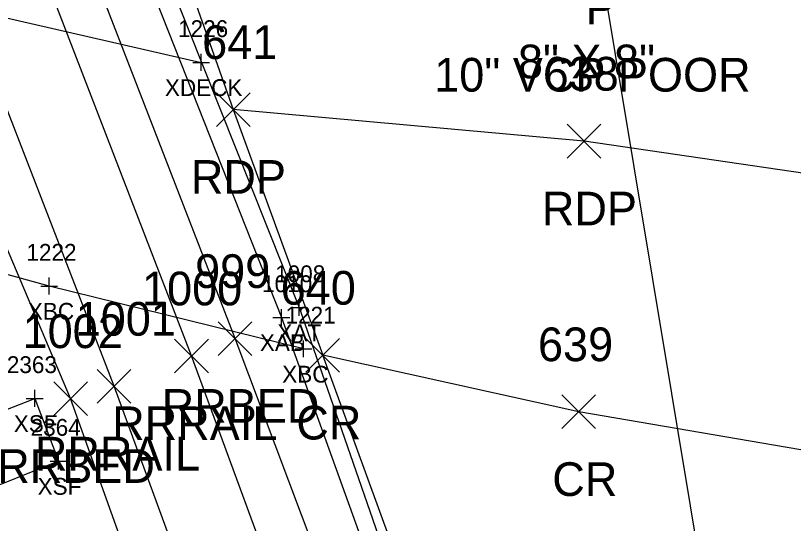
# Model space of a CAD drawing. Extents: x 1462668 to 1465147, y 550359 to 557351.
# Drawn here: x 1464779.74 to 1464825.93, y 552415.07 to 552445.21 of the extents above; entities that cross this region are included whole.
import ezdxf

# ---------------------------------------------------------------- set-up
doc = ezdxf.new("R2010")
doc.units = 0
for name, color, linetype in [('B_A', 7, 'Continuous'), ('B_I', 7, 'Continuous'), ('B_TIC', 7, 'Continuous'), ('BDEFAULT', 7, 'Continuous'), ('BELB', 7, 'Continuous'), ('BSUBM', 7, 'Continuous'), ('D_A', 7, 'Continuous'), ('D_C', 7, 'Continuous'), ('DCP', 7, 'Continuous'), ('P_A', 7, 'Continuous'), ('P_I', 7, 'Continuous'), ('P_TIC', 7, 'Continuous'), ('PET', 7, 'Continuous'), ('PRC', 7, 'Continuous'), ('PSP', 7, 'Continuous'), ('R_A', 7, 'Continuous'), ('R_I', 7, 'Continuous'), ('R_TIC', 7, 'Continuous'), ('RR', 7, 'Continuous'), ('RRB', 7, 'Continuous')]:
    doc.layers.add(name, color=color, linetype=linetype)

msp = doc.modelspace()

# ---------------------------------------------------------------- linework, layer by layer
at = {"layer": 'B_TIC'}
for p, q in [((1464790.77, 552442.428), (1464790.845, 552442.428)), ((1464781.74, 552429.154), (1464781.816, 552429.154)), ((1464796.586, 552427.88), (1464796.661, 552427.88)), ((1464795.53, 552427.291), (1464795.605, 552427.291)), ((1464796.842, 552425.424), (1464796.917, 552425.424)), ((1464780.883, 552422.488), (1464780.959, 552422.488)), ((1464782.295, 552418.766), (1464782.37, 552418.766))]:
    msp.add_line(p, q, dxfattribs=at)
for points in [[(1464790.766, 552441.928), (1464790.766, 552442.928)], [(1464790.266, 552442.428), (1464791.266, 552442.428)], [(1464781.737, 552428.654), (1464781.737, 552429.654)], [(1464781.237, 552429.154), (1464782.237, 552429.154)], [(1464796.582, 552427.38), (1464796.582, 552428.38)], [(1464795.526, 552426.791), (1464795.526, 552427.791)], [(1464796.082, 552427.88), (1464797.082, 552427.88)], [(1464795.026, 552427.291), (1464796.026, 552427.291)], [(1464796.838, 552424.924), (1464796.838, 552425.924)], [(1464796.338, 552425.424), (1464797.338, 552425.424)], [(1464780.88, 552421.988), (1464780.88, 552422.988)], [(1464780.38, 552422.488), (1464781.38, 552422.488)], [(1464782.291, 552418.266), (1464782.291, 552419.266)], [(1464781.791, 552418.766), (1464782.791, 552418.766)]]:
    msp.add_lwpolyline(points, dxfattribs=at)
at = {"layer": 'BDEFAULT'}
for points in [[(1464780.88, 552422.488), (1464782.291, 552418.766), (1464778.4, 552417.192), (1464776.971, 552420.95)], [(1464776.971, 552420.95), (1464780.88, 552422.488)]]:
    msp.add_lwpolyline(points, dxfattribs=at)
at = {"layer": 'BELB'}
for points in [[(1464760.393, 552450.101), (1464773.233, 552446.453), (1464790.766, 552442.428)], [(1464796.838, 552425.424), (1464781.737, 552429.154), (1464766.717, 552433.304)]]:
    msp.add_lwpolyline(points, dxfattribs=at)
at = {"layer": 'BSUBM'}
for points in [[(1464775.683, 552477.42), (1464775.939, 552477.572), (1464781.431, 552465.945), (1464796.582, 552427.88), (1464810.699, 552387.236)], [(1464775.683, 552477.42), (1464795.526, 552427.291), (1464810.124, 552386.833)]]:
    msp.add_lwpolyline(points, dxfattribs=at)
at = {"layer": 'DCP'}
msp.add_lwpolyline([(1464814.212, 552449.693), (1464822.036, 552402.651)], dxfattribs=at)
at = {"layer": 'P_TIC'}
for points in [[(1464791.664, 552438.626), (1464793.664, 552440.626)], [(1464793.664, 552438.626), (1464791.664, 552440.626)], [(1464812.501, 552436.752), (1464814.501, 552438.752)], [(1464814.501, 552436.752), (1464812.501, 552438.752)], [(1464796.98, 552424.047), (1464798.98, 552426.047)], [(1464798.98, 552424.047), (1464796.98, 552426.047)], [(1464812.177, 552420.694), (1464814.177, 552422.694)], [(1464814.177, 552420.694), (1464812.177, 552422.694)]]:
    msp.add_lwpolyline(points, dxfattribs=at)
at = {"layer": 'PET'}
for points in [[(1464965.051, 552429.439), (1464935.8, 552427.597), (1464894.268, 552427.952), (1464855.106, 552431.662), (1464813.501, 552437.752), (1464792.664, 552439.626)], [(1464792.664, 552439.626), (1464797.98, 552425.047)], [(1464804.678, 552406.721), (1464797.98, 552425.047)]]:
    msp.add_lwpolyline(points, dxfattribs=at)
at = {"layer": 'PRC'}
msp.add_lwpolyline([(1464963.299, 552415.64), (1464940.406, 552409.95), (1464895.127, 552409.76), (1464853.181, 552414.846), (1464813.177, 552421.694), (1464797.98, 552425.047)], dxfattribs=at)
at = {"layer": 'PSP'}
msp.add_lwpolyline([(1464787.578, 552454.036), (1464792.664, 552439.626)], dxfattribs=at)
at = {"layer": 'R_TIC'}
for points in [[(1464791.774, 552425.038), (1464793.774, 552427.038)], [(1464793.774, 552425.038), (1464791.774, 552427.038)], [(1464789.19, 552424.007), (1464791.19, 552426.007)], [(1464791.19, 552424.007), (1464789.19, 552426.007)], [(1464784.596, 552422.206), (1464786.596, 552424.206)], [(1464786.596, 552422.206), (1464784.596, 552424.206)], [(1464782.012, 552421.471), (1464784.012, 552423.471)], [(1464784.012, 552421.471), (1464782.012, 552423.471)]]:
    msp.add_lwpolyline(points, dxfattribs=at)
at = {"layer": 'RR'}
for points in [[(1464849.389, 552249.534), (1464842.819, 552270.793), (1464835.11, 552294.838), (1464826.262, 552322.52), (1464813.909, 552358.251), (1464808.668, 552373.872), (1464804.992, 552384.746), (1464790.19, 552425.007), (1464777.181, 552458.665), (1464762.364, 552494.605), (1464744.909, 552535.145), (1464735.628, 552555.847), (1464721.293, 552586.6), (1464702.021, 552626.346), (1464686.842, 552656.687), (1464671.35, 552687.141), (1464662.335, 552704.74), (1464642.534, 552744.081), (1464629.159, 552771.135), (1464613.477, 552803.16), (1464601.343, 552828.316)], [(1464844.813, 552247.755), (1464838.177, 552269.149), (1464830.386, 552293.617), (1464821.392, 552321.548), (1464809.517, 552356.645), (1464804.149, 552372.473), (1464800.295, 552383.078), (1464785.596, 552423.206), (1464772.719, 552456.472), (1464757.811, 552492.705), (1464740.233, 552533.386), (1464731.218, 552553.662), (1464716.736, 552584.611), (1464697.665, 552624.112), (1464682.453, 552654.497), (1464666.878, 552684.945), (1464657.727, 552702.874), (1464638.134, 552741.98), (1464624.708, 552768.998), (1464609.228, 552800.971), (1464596.703, 552826.136)]]:
    msp.add_lwpolyline(points, dxfattribs=at)
at = {"layer": 'RRB'}
for points in [[(1464851.042, 552250.445), (1464845.147, 552271.635), (1464837.544, 552295.462), (1464828.768, 552323.575), (1464816.78, 552359.11), (1464810.928, 552374.769), (1464807.843, 552386.028), (1464792.774, 552426.038), (1464778.944, 552461.754), (1464771.168, 552477.614), (1464764.619, 552495.611), (1464747.04, 552536.302), (1464737.618, 552557.165), (1464723.44, 552587.94), (1464704.535, 552627.922), (1464689.191, 552657.618), (1464673.574, 552688.335), (1464664.014, 552705.151), (1464644.495, 552745.11), (1464631.556, 552772.375), (1464615.641, 552804.178), (1464603.908, 552829.416)], [(1464842.442, 552246.931), (1464836.486, 552268.553), (1464828.066, 552292.901), (1464819.091, 552320.895), (1464807.286, 552355.87), (1464801.457, 552371.532), (1464797.599, 552381.724), (1464783.012, 552422.471), (1464769.406, 552454.584), (1464755.315, 552491.81), (1464738.611, 552532.376), (1464729.391, 552552.755), (1464715, 552583.837), (1464695.071, 552622.976), (1464679.554, 552652.995), (1464663.948, 552683.282), (1464654.855, 552701.899), (1464635.344, 552740.456), (1464622.383, 552767.72), (1464607.066, 552799.752), (1464594.744, 552825)]]:
    msp.add_lwpolyline(points, dxfattribs=at)

# ---------------------------------------------------------------- texts
at = {"layer": 'B_A'}
for s, p in [('XDECK', (1464788.609, 552440.428)), ('XBC', (1464780.473, 552427.154)), ('XAT', (1464795.287, 552425.88)), ('XAB', (1464794.247, 552425.291)), ('XBC', (1464795.575, 552423.424)), ('XSF', (1464779.639, 552420.488)), ('XSF', (1464781.051, 552416.766))]:
    msp.add_text(s, height=1, dxfattribs=at).set_placement(p)
at = {"layer": 'B_I'}
for s, p in [('1226', (1464789.392, 552443.928)), ('1222', (1464780.39, 552430.654)), ('1008', (1464795.157, 552429.38)), ('1010', (1464794.38, 552428.791)), ('1221', (1464795.775, 552426.924)), ('2363', (1464779.226, 552423.988)), ('2364', (1464780.638, 552420.266))]:
    msp.add_text(s, height=1, dxfattribs=at).set_placement(p)
at = {"layer": 'D_A'}
msp.add_text('P', height=2, dxfattribs=at).set_placement((1464813.59, 552444.693))
at = {"layer": 'D_C'}
for s, p in [('8" X 8"', (1464809.568, 552441.48)), ('10" VCP POOR', (1464804.597, 552440.693))]:
    msp.add_text(s, height=2, dxfattribs=at).set_placement(p)
at = {"layer": 'P_A'}
for s, p in [('RDP', (1464790.152, 552434.626)), ('RDP', (1464810.99, 552432.752)), ('CR', (1464796.413, 552420.047)), ('CR', (1464811.61, 552416.694))]:
    msp.add_text(s, height=2, dxfattribs=at).set_placement(p)
at = {"layer": 'P_I'}
for s, p in [('641', (1464790.822, 552442.626)), ('638', (1464811.092, 552440.752)), ('640', (1464795.484, 552428.047)), ('639', (1464810.759, 552424.694))]:
    msp.add_text(s, height=2, dxfattribs=at).set_placement(p)
at = {"layer": 'R_A'}
for s, p in [('RRBED', (1464788.419, 552421.038)), ('RRRAIL', (1464785.481, 552420.007)), ('RRRAIL', (1464780.887, 552418.206)), ('RRBED', (1464778.658, 552417.471))]:
    msp.add_text(s, height=2, dxfattribs=at).set_placement(p)
at = {"layer": 'R_I'}
for s, p in [('999', (1464790.404, 552429.038)), ('1000', (1464787.253, 552428.007)), ('1001', (1464783.312, 552426.206)), ('1002', (1464780.162, 552425.471))]:
    msp.add_text(s, height=2, dxfattribs=at).set_placement(p)

doc.saveas('drawing.dxf')
